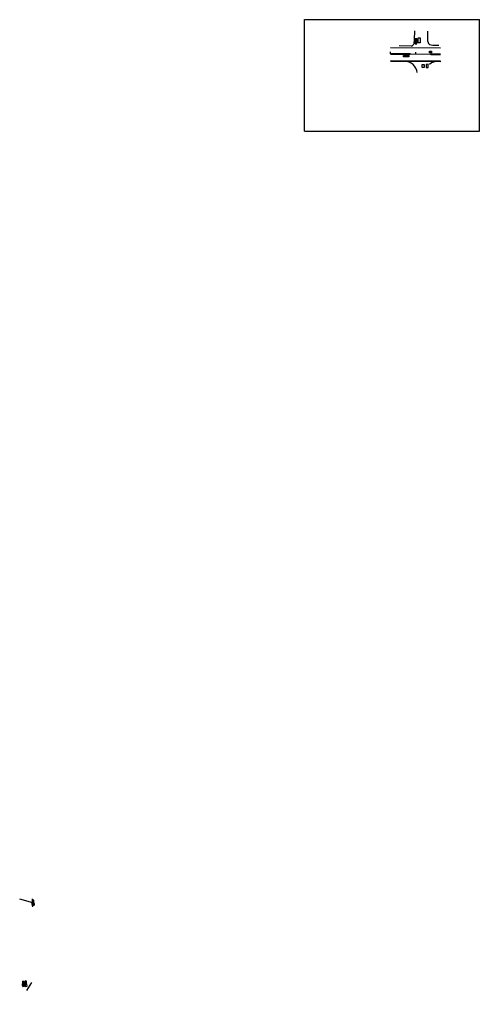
# Model space of a CAD drawing. Extents: x -25029 to 2274964, y -81170 to 687028.
# Drawn here: x -14569 to -12763, y -60217 to -56408 of the extents above; entities that cross this region are included whole.
import ezdxf

# ---------------------------------------------------------------- set-up
doc = ezdxf.new("R2010")
doc.units = 0
for name, color, linetype in [('DV_X_Corp_Line', 7, 'Continuous'), ('PV_P_Curb_Ramp', 7, 'Continuous'), ('PV_X_EOP', 7, 'Continuous'), ('TR_Turning_Path1', 7, 'Continuous')]:
    doc.layers.add(name, color=color, linetype=linetype)

msp = doc.modelspace()

# ---------------------------------------------------------------- linework, layer by layer
at = {"layer": 'DV_X_Corp_Line'}
msp.add_line((-14539.9, -60217.2), (-14520.8, -60185.4), dxfattribs=at)
at = {"layer": 'PV_P_Curb_Ramp'}
for p, q in [((-14518.4, -59875.5), (-14518.4, -59875.5)), ((-14518.4, -59875.5), (-14511.4, -59875.5)), ((-14518.3, -59878.5), (-14513.2, -59871.7)), ((-14518.3, -59877.9), (-14518.3, -59877.9)), ((-14517.8, -59862.7), (-14518.2, -59871.5)), ((-14518.2, -59871.5), (-14512.7, -59871.7)), ((-14512.8, -59863.1), (-14517.8, -59862.7)), ((-14517.7, -59871.5), (-14517.3, -59862.8)), ((-14513.2, -59871.7), (-14513.3, -59863.1)), ((-14512.7, -59871.7), (-14512.8, -59863.1)), ((-14510.7, -59882), (-14512.8, -59863.1)), ((-14511.4, -59875.6), (-14512.7, -59871.7)), ((-14511.4, -59875.6), (-14511.2, -59878.8)), ((-14518.2, -59879.5), (-14511.2, -59878.8)), ((-14518.2, -59879.5), (-14518.2, -59879.5)), ((-14517.5, -59883.4), (-14510.7, -59882)), ((-14517.5, -59883.4), (-14517.5, -59883.4)), ((-14511.2, -59878.8), (-14510.7, -59882)), ((-14555.8, -60180.9), (-14556.2, -60189.6)), ((-14550.9, -60181.3), (-14555.8, -60180.9)), ((-14555.7, -60189.7), (-14555.3, -60180.9)), ((-14550.8, -60189.8), (-14550.9, -60181.3)), ((-14548.8, -60200.1), (-14550.9, -60181.3)), ((-14556.4, -60193.6), (-14556.4, -60193.6)), ((-14556.4, -60193.6), (-14549.5, -60193.6)), ((-14556.4, -60196), (-14556.4, -60196)), ((-14556.2, -60189.6), (-14550.8, -60189.8)), ((-14556.2, -60189.6), (-14556.2, -60189.6)), ((-14556.2, -60197.6), (-14549.3, -60196.9)), ((-14556.2, -60197.6), (-14556.2, -60197.6)), ((-14555.6, -60201.6), (-14548.8, -60200.1)), ((-14555.6, -60201.6), (-14555.6, -60201.6)), ((-14549.4, -60193.8), (-14550.8, -60189.8)), ((-14549.4, -60193.8), (-14549.3, -60196.9)), ((-14549.3, -60196.9), (-14548.8, -60200.1))]:
    msp.add_line(p, q, dxfattribs=at)
for points in [[(-14546.2, -60179.6), (-14546.6, -60188.3), (-14541.1, -60188.5), (-14541.3, -60179.9)], [(-14546.7, -60188.8), (-14546.9, -60192.8), (-14546.7, -60196.8), (-14546.1, -60200.8), (-14539.2, -60199.3), (-14540, -60192.8), (-14541.2, -60189)]]:
    msp.add_lwpolyline(points, close=True, dxfattribs=at)
for centre, radius, start, end in [((-14479.7, -59875.4), 38.7, 174.1835, 184.5744), ((-14479.7, -59875.4), 38.2, 174.1835, 191.9651), ((-14479.7, -59875.4), 38.7, 184.5744, 191.9651), ((-14517.8, -60193.6), 38.7, 174.1835, 184.5744), ((-14517.8, -60193.6), 38.7, 184.5744, 191.9651), ((-14517.8, -60193.6), 38.2, 174.1835, 191.9651)]:
    msp.add_arc(centre, radius, start, end, dxfattribs=at)
at = {"layer": 'PV_X_EOP'}
for p, q in [((-14569, -59857.3), (-14518.2, -59871.5)), ((-14518.4, -59877.4), (-14518, -59866.2)), ((-14517.7, -59883.4), (-14518.4, -59877.4)), ((-14518, -59866.2), (-14517.3, -59856.9)), ((-14516, -59889), (-14517.7, -59883.4)), ((-14556.4, -60195.5), (-14556.1, -60184.3)), ((-14555.7, -60201.6), (-14556.4, -60195.5))]:
    msp.add_line(p, q, dxfattribs=at)
at = {"layer": 'TR_Turning_Path1'}
for p, q in [((-13449.3, -56845.8), (-13449.3, -56408.1)), ((-13449.3, -56408.1), (-12762.6, -56408.1)), ((-12762.6, -56845.8), (-12762.6, -56408.1)), ((-13019.1, -56502.3), (-13017.6, -56487.8)), ((-13017.6, -56487.8), (-13017.4, -56453.3)), ((-12966.8, -56453.6), (-12966.5, -56491.8)), ((-13112.6, -56518.6), (-12915.7, -56519.2)), ((-13029.3, -56512.4), (-13077.7, -56512.2)), ((-12966.5, -56491.8), (-12965, -56499.2)), ((-12965, -56499.2), (-12963.1, -56502.5)), ((-12963.1, -56502.5), (-12959, -56505.9)), ((-12959, -56505.9), (-12952.4, -56507.8)), ((-12952.4, -56507.8), (-12945.7, -56508.6)), ((-12945.7, -56508.6), (-12922.3, -56509)), ((-13112.6, -56543.6), (-13112.6, -56535.9)), ((-13112.6, -56542.2), (-13036, -56542.4)), ((-13112.6, -56543.6), (-12915.8, -56544.2)), ((-13112.6, -56544.9), (-13036.2, -56545.2)), ((-13012.6, -56543.9), (-13012.6, -56536.1)), ((-12954.2, -56542.6), (-12915.8, -56542.7)), ((-12954.1, -56545.4), (-12915.8, -56545.5)), ((-13112.7, -56569.4), (-12915.9, -56570)), ((-13112.7, -56572.2), (-12914.4, -56572.8)), ((-13449.3, -56845.8), (-12762.6, -56845.8))]:
    msp.add_line(p, q, dxfattribs=at)
for points in [[(-13009.4, -56503.5), (-13009.3, -56484.9), (-13015.3, -56484.8), (-13015.4, -56503.4)], [(-13004.1, -56499.8), (-13003.8, -56480.5), (-12995.3, -56480.7), (-12995.7, -56500)], [(-13060.9, -56549.2), (-13040.5, -56549.3), (-13040.5, -56555.4), (-13060.9, -56555.4)], [(-12959.3, -56532.8), (-12951, -56532.6), (-12950.9, -56538.7), (-12959.1, -56539)], [(-12987.7, -56585.1), (-12980.1, -56585.1), (-12980.1, -56596.5), (-12987.7, -56596.5)], [(-12972.2, -56584.3), (-12972.1, -56596.7), (-12964.8, -56596.6), (-12964.9, -56584.2)]]:
    msp.add_lwpolyline(points, close=True, dxfattribs=at)
for centre, radius, start, end in [((-13052.4, -56478.9), 40.7, 304.6272, 324.9012), ((-13036.2, -56543.8), 1.39, 270.2889, 80.9218), ((-12954.1, -56544), 1.39, 95.7084, 268.6892), ((-13057.3, -56622.3), 50, 6.1486, 89.1431), ((-12928.2, -56617.3), 44.7, 86.303, 132.8826)]:
    msp.add_arc(centre, radius, start, end, dxfattribs=at)

doc.saveas('drawing.dxf')
